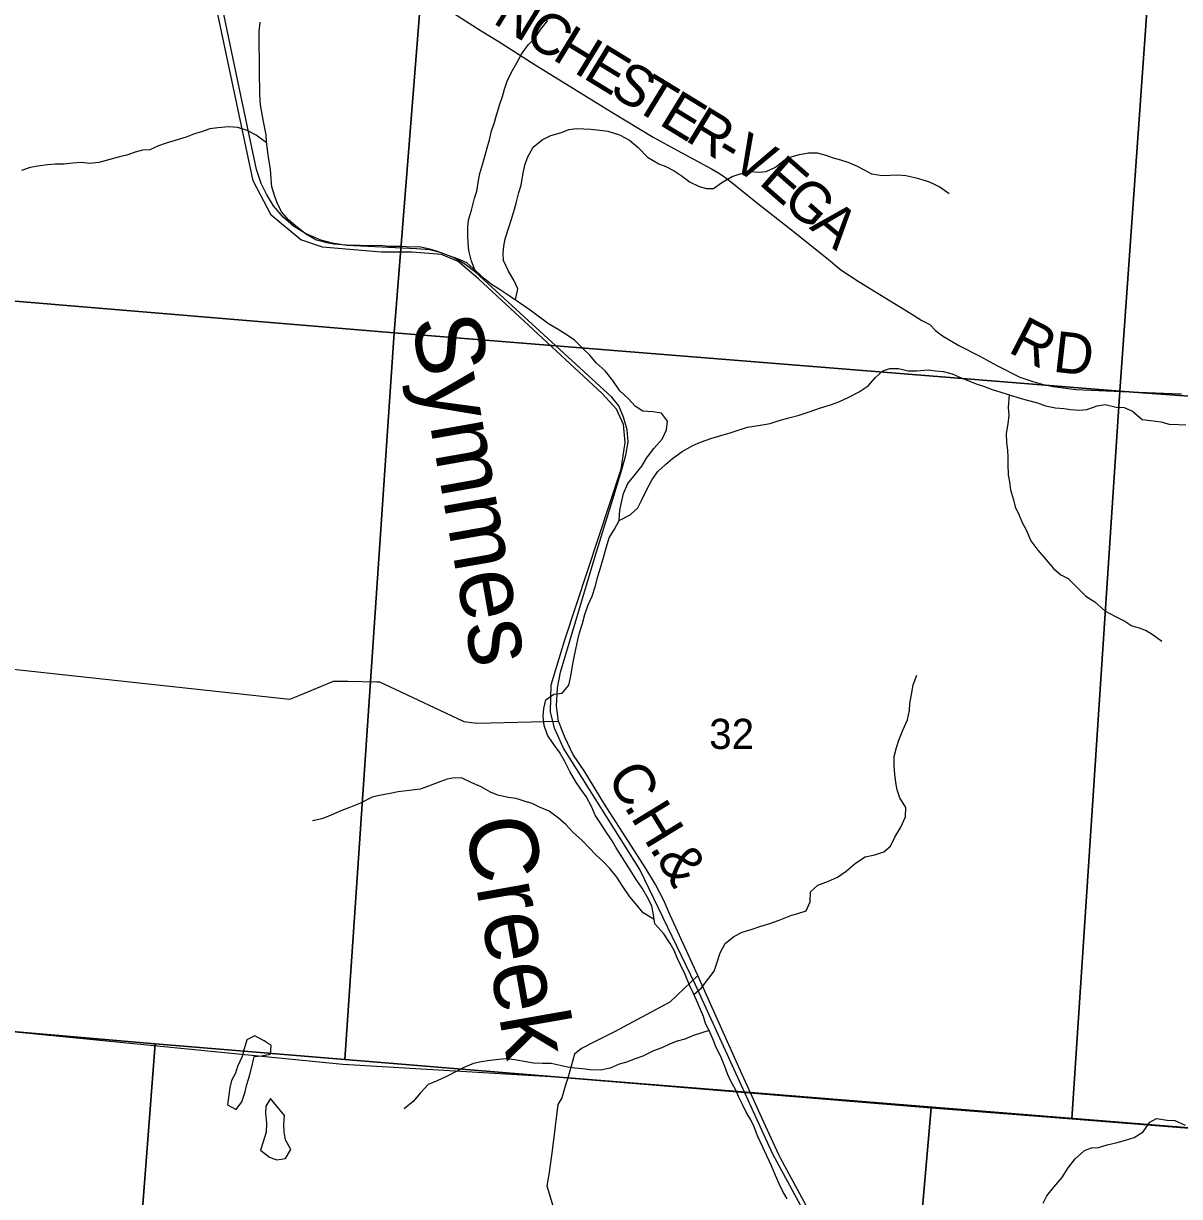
# Model space of a CAD drawing. Extents: x 0 to 42, y 0 to 22.
# Drawn here: x 5.548 to 6.349, y 17.112 to 17.925 of the extents above; entities that cross this region are included whole.
import ezdxf

# ---------------------------------------------------------------- set-up
doc = ezdxf.new("R2010")
doc.units = 0
for name, color, linetype in [('GM_X_County_Road', 7, 'Continuous'), ('GM_X_County_Road_Text', 7, 'Continuous'), ('GM_X_Minor_Lake', 7, 'Continuous'), ('GM_X_Minor_River', 7, 'Continuous'), ('GM_X_Minor_River_Text', 7, 'Continuous'), ('GM_X_Rail_Line', 7, 'Continuous'), ('GM_X_Section', 7, 'Continuous'), ('GM_X_Section_Text', 7, 'Continuous'), ('GM_X_Township', 7, 'Continuous'), ('GM_X_Township_Road', 7, 'Continuous'), ('GM_X_Township_Road_Text', 7, 'Continuous')]:
    doc.layers.add(name, color=color, linetype=linetype)

msp = doc.modelspace()

# ---------------------------------------------------------------- linework, layer by layer
at = {"layer": 'GM_X_County_Road'}
for points in [[(5.91865, 17.44151), (5.91733, 17.45204), (5.91788, 17.46476), (5.92007, 17.47562), (5.94409, 17.55589), (5.95549, 17.59263), (5.96261, 17.61603), (5.96541, 17.62609), (5.96701, 17.6354), (5.96635, 17.64351), (5.96372, 17.6524), (5.96043, 17.66018), (5.95571, 17.66622), (5.86129, 17.75274), (5.85383, 17.75855), (5.84594, 17.76305), (5.83727, 17.76645), (5.82916, 17.76842), (5.82017, 17.76919), (5.77202, 17.77149), (5.76182, 17.77314), (5.75382, 17.77522), (5.74329, 17.77983), (5.73507, 17.78498), (5.72772, 17.79112), (5.72114, 17.79902), (5.71614, 17.80712), (5.71259, 17.81437), (5.70941, 17.82424), (5.69734, 17.88105), (5.67859, 17.97075)], [(5.5208, 17.48051), (5.52981, 17.4787), (5.72999, 17.45699), (5.73239, 17.45672), (5.73941, 17.45967), (5.76262, 17.4694), (5.77267, 17.46926), (5.7928, 17.4689), (5.79458, 17.46887), (5.80207, 17.46534), (5.85216, 17.44174), (5.85297, 17.44135), (5.86206, 17.44023), (5.91865, 17.44151)], [(6.07168, 17.14028), (6.05956, 17.16636), (6.05174, 17.18375), (6.04366, 17.20168), (6.01528, 17.26523), (5.99616, 17.30708), (5.99201, 17.31672), (5.98598, 17.32823), (5.97929, 17.33942), (5.95056, 17.38394), (5.93703, 17.40641), (5.92862, 17.4187), (5.92303, 17.43055), (5.91865, 17.44151)], [(6.11549, 17.05922), (6.0725, 17.13851), (6.07168, 17.14028)]]:
    msp.add_lwpolyline(points, dxfattribs=at)
at = {"layer": 'GM_X_Minor_Lake'}
for points in [[(5.70988, 17.22237), (5.70814, 17.22329), (5.70266, 17.22045), (5.70078, 17.2142), (5.69946, 17.20889), (5.69625, 17.20207), (5.69474, 17.19733), (5.69191, 17.19221), (5.69078, 17.18747), (5.68927, 17.17554)], [(5.68927, 17.17554), (5.69513, 17.17213), (5.69909, 17.17762), (5.70136, 17.18445), (5.70268, 17.18956), (5.70456, 17.19563), (5.70626, 17.20264), (5.70777, 17.20889), (5.71268, 17.20946), (5.7191, 17.2106), (5.71947, 17.21667), (5.71456, 17.21989), (5.70988, 17.22237)], [(5.71892, 17.1799), (5.71571, 17.17441), (5.71553, 17.16967), (5.71628, 17.16266), (5.7161, 17.15641), (5.71403, 17.14977), (5.71214, 17.14409), (5.71837, 17.13916), (5.72139, 17.13804)], [(5.72139, 17.13804), (5.72347, 17.13727), (5.72952, 17.13822), (5.7331, 17.14447), (5.72932, 17.1511), (5.72856, 17.15679), (5.72837, 17.16153), (5.72875, 17.16816), (5.71892, 17.1799)]]:
    msp.add_lwpolyline(points, dxfattribs=at)
at = {"layer": 'GM_X_Minor_River'}
for points in [[(5.94403, 17.53477), (5.94594, 17.54196), (5.94786, 17.54802), (5.94978, 17.55502), (5.95189, 17.5624), (5.95381, 17.56865), (5.95743, 17.5747), (5.96066, 17.58075), (5.96107, 17.58795), (5.96223, 17.59325), (5.96377, 17.5995), (5.96663, 17.60631), (5.97081, 17.6116), (5.97632, 17.6184), (5.97956, 17.62388), (5.98469, 17.63068), (5.99058, 17.6371), (5.99363, 17.64372), (5.99422, 17.64959), (5.99009, 17.6551), (5.98404, 17.65608), (5.97705, 17.65668), (5.97178, 17.65993), (5.96689, 17.66526), (5.96124, 17.67078), (5.95636, 17.67781), (5.9511, 17.68447), (5.94469, 17.69019), (5.94037, 17.69551), (5.93548, 17.70008), (5.92983, 17.7058), (5.92456, 17.70923), (5.91834, 17.71324), (5.91174, 17.71725), (5.90458, 17.7224), (5.89893, 17.7266), (5.89102, 17.73213), (5.88386, 17.73709), (5.87764, 17.7411), (5.87218, 17.74453), (5.86728, 17.74835), (5.86144, 17.75387), (5.85504, 17.7594), (5.84939, 17.76207), (5.84221, 17.76457), (5.83467, 17.76726), (5.82938, 17.76899), (5.82202, 17.77054), (5.81635, 17.77037), (5.80993, 17.77078), (5.80161, 17.77082), (5.79462, 17.77142), (5.78706, 17.77126), (5.78121, 17.77148), (5.77497, 17.77151), (5.76874, 17.77192), (5.76288, 17.77251), (5.75797, 17.77329), (5.7508, 17.77522), (5.74401, 17.77904), (5.7378, 17.784), (5.73177, 17.78914), (5.72669, 17.79485), (5.7237, 17.80112), (5.72183, 17.80605), (5.71997, 17.81213), (5.71942, 17.81763), (5.71907, 17.82445), (5.71797, 17.83109), (5.71705, 17.83621), (5.71613, 17.84342), (5.71596, 17.84816), (5.71449, 17.85632), (5.71338, 17.86125), (5.71209, 17.86903), (5.71155, 17.87623), (5.71157, 17.88135), (5.71141, 17.88798), (5.71144, 17.89481), (5.71128, 17.90201), (5.71112, 17.90865), (5.71117, 17.92002), (5.71177, 17.92627)], [(5.86057, 17.75462), (5.85845, 17.76052), (5.8564, 17.76792), (5.85605, 17.77342), (5.85588, 17.77835), (5.85572, 17.78422), (5.8563, 17.78896), (5.85841, 17.79596), (5.86034, 17.80429), (5.86206, 17.80921), (5.86323, 17.8166), (5.86419, 17.82152), (5.8663, 17.82834), (5.86784, 17.83421), (5.86918, 17.83913), (5.87072, 17.84481), (5.87226, 17.85106), (5.87398, 17.85598), (5.8757, 17.86184), (5.87801, 17.86961), (5.87973, 17.8749), (5.88126, 17.87983), (5.88337, 17.88607), (5.88699, 17.89326), (5.88985, 17.89817), (5.89308, 17.90422), (5.89765, 17.91065), (5.90239, 17.91555), (5.90639, 17.9216), (5.91133, 17.92764)], [(5.71624, 17.84259), (5.70916, 17.848), (5.70275, 17.85125), (5.69633, 17.85337), (5.68991, 17.85377), (5.68254, 17.85305), (5.67687, 17.85232), (5.67119, 17.85026), (5.66627, 17.84895), (5.66059, 17.8467), (5.65359, 17.84446), (5.64659, 17.84241), (5.64148, 17.84053), (5.63542, 17.83791), (5.63032, 17.83755), (5.62521, 17.83625), (5.61934, 17.83419), (5.61423, 17.83307), (5.60761, 17.83102), (5.60004, 17.82897), (5.59381, 17.82843), (5.58776, 17.82902), (5.5819, 17.82867), (5.57585, 17.82794), (5.56962, 17.82778), (5.56451, 17.82742), (5.55771, 17.8265), (5.55241, 17.82558), (5.54635, 17.82352)], [(5.88875, 17.7337), (5.89049, 17.74142), (5.88768, 17.7475), (5.88393, 17.75377), (5.88056, 17.76118), (5.8802, 17.7661), (5.88079, 17.77103), (5.88176, 17.77614), (5.88406, 17.78334), (5.88617, 17.78977), (5.8877, 17.79507), (5.88924, 17.80094), (5.89116, 17.80832), (5.89269, 17.81324), (5.89386, 17.82044), (5.8954, 17.82726), (5.89712, 17.83256), (5.90112, 17.83974), (5.90738, 17.84483), (5.91344, 17.84784), (5.92063, 17.84989), (5.92593, 17.85195), (5.93103, 17.85269), (5.93614, 17.85247), (5.94105, 17.85207), (5.94728, 17.85147), (5.95276, 17.85069), (5.96087, 17.84819), (5.96785, 17.84456), (5.97387, 17.83941), (5.98046, 17.83275), (5.98819, 17.82816), (5.99309, 17.82625), (5.99875, 17.82338), (6.0044, 17.81956), (6.00949, 17.81575), (6.01628, 17.81231), (6.02118, 17.81096), (6.0261, 17.81112), (6.03178, 17.81527), (6.03898, 17.81941), (6.04466, 17.82109), (6.05147, 17.82276), (6.05752, 17.82235), (6.06262, 17.8229), (6.06906, 17.82571), (6.07513, 17.83061), (6.08005, 17.83287), (6.08573, 17.83455), (6.09197, 17.83585), (6.09802, 17.83582), (6.10405, 17.83408), (6.10915, 17.83217), (6.11406, 17.83082), (6.11915, 17.82928), (6.12519, 17.82679), (6.13066, 17.82392), (6.13575, 17.82124), (6.1433, 17.82007), (6.14859, 17.82024), (6.15407, 17.8204), (6.15955, 17.82), (6.16559, 17.81864), (6.1705, 17.81729), (6.1756, 17.81575), (6.18295, 17.81212), (6.18955, 17.80754)], [(5.96066, 17.58075), (5.96843, 17.58469), (5.97355, 17.58941), (5.97622, 17.59452), (5.97946, 17.60132), (5.98365, 17.60908), (5.98764, 17.61474), (5.99277, 17.61965), (5.9977, 17.6238), (6.00433, 17.62851), (6.01172, 17.63283), (6.01702, 17.63508), (6.02422, 17.6377), (6.03273, 17.64013), (6.03765, 17.64143), (6.04314, 17.64349), (6.04976, 17.64555), (6.05714, 17.64665), (6.06546, 17.64813), (6.0717, 17.65), (6.07832, 17.65205), (6.08551, 17.65391), (6.09308, 17.65634), (6.09952, 17.65859), (6.10784, 17.66121), (6.11295, 17.66308), (6.11958, 17.66608), (6.12716, 17.67003), (6.13341, 17.67417), (6.13835, 17.68002), (6.14347, 17.68455), (6.14839, 17.68623), (6.15444, 17.6862), (6.16105, 17.68466), (6.1669, 17.68444), (6.17484, 17.68516), (6.17994, 17.68457), (6.18523, 17.68398), (6.19146, 17.68243), (6.19788, 17.67975), (6.20316, 17.67764), (6.20825, 17.67553), (6.21335, 17.67399), (6.21938, 17.6715), (6.22542, 17.66977), (6.23203, 17.66766), (6.23788, 17.66573), (6.24448, 17.664), (6.25071, 17.66226), (6.25637, 17.66034), (6.26317, 17.65879), (6.26903, 17.65839), (6.27394, 17.6578), (6.27979, 17.6572), (6.2849, 17.65775), (6.29209, 17.66018), (6.29757, 17.6611), (6.30532, 17.65936), (6.31079, 17.65915), (6.31664, 17.65666), (6.32323, 17.65075), (6.32928, 17.65015), (6.33626, 17.64917), (6.34193, 17.64744), (6.34854, 17.64722), (6.35364, 17.6472)], [(6.23115, 17.66794), (6.23048, 17.65913), (6.23084, 17.65382), (6.23005, 17.64776), (6.22889, 17.64113), (6.22924, 17.63488), (6.22997, 17.62957), (6.23014, 17.62445), (6.23012, 17.61971), (6.23047, 17.61232), (6.2312, 17.60757), (6.23212, 17.60207), (6.23417, 17.59505), (6.23528, 17.59012), (6.23791, 17.58442), (6.24015, 17.57929), (6.24278, 17.57435), (6.24614, 17.56657), (6.25084, 17.5601), (6.25535, 17.55496), (6.26193, 17.54754), (6.26683, 17.54316), (6.27192, 17.54048), (6.27794, 17.53439), (6.28434, 17.5283), (6.29056, 17.52429), (6.29734, 17.51819), (6.30431, 17.51437), (6.31129, 17.51092), (6.31619, 17.50768), (6.3211, 17.50633), (6.326, 17.50441), (6.3309, 17.50155), (6.33693, 17.49697)], [(6.07712, 17.1102), (6.07393, 17.1159), (6.07168, 17.12064), (6.06906, 17.12653), (6.06626, 17.13318), (6.06307, 17.14001), (6.06008, 17.14666), (6.05671, 17.15388), (6.05428, 17.16014), (6.05203, 17.16508), (6.04865, 17.1704), (6.04622, 17.17572), (6.04379, 17.18066), (6.04135, 17.18597), (6.03779, 17.19224), (6.03592, 17.19699), (6.03405, 17.20193), (6.03106, 17.20933), (6.02806, 17.21522), (6.026, 17.22016), (6.02301, 17.22699), (6.02057, 17.23193), (6.01908, 17.23668), (6.01703, 17.24161), (6.01441, 17.24807), (6.01197, 17.2532), (6.00954, 17.25851), (6.00636, 17.26592), (6.00318, 17.27257), (6.00093, 17.27732), (5.99887, 17.28244), (5.99606, 17.28738), (5.99174, 17.29404), (5.98553, 17.30108), (5.98443, 17.30734), (5.98332, 17.31341), (5.98014, 17.31967), (5.97657, 17.32576), (5.973, 17.33108), (5.96906, 17.33735), (5.96475, 17.34419), (5.95874, 17.3537), (5.95593, 17.35845), (5.95104, 17.36567), (5.94785, 17.3708), (5.9441, 17.37632), (5.94185, 17.38182), (5.93773, 17.38942), (5.93416, 17.39437), (5.93059, 17.3995), (5.92646, 17.40653), (5.92272, 17.41394), (5.91934, 17.42002), (5.91502, 17.42611), (5.91108, 17.43181), (5.90884, 17.43845), (5.90811, 17.4449), (5.90851, 17.4504), (5.90986, 17.45646), (5.91536, 17.46022), (5.92122, 17.46095), (5.92578, 17.46662), (5.92732, 17.47268), (5.92829, 17.47987), (5.92926, 17.4848), (5.93061, 17.49142), (5.93215, 17.49786), (5.9333, 17.50278), (5.93541, 17.50941), (5.93695, 17.51547), (5.93925, 17.52228), (5.94192, 17.52833), (5.94403, 17.53477)], [(6.01251, 17.25207), (6.01785, 17.25658), (6.02298, 17.26319), (6.02659, 17.2681), (6.02869, 17.27435), (6.0308, 17.28097), (6.03423, 17.2874), (6.04011, 17.2923), (6.04598, 17.29531), (6.05298, 17.29736), (6.05828, 17.29923), (6.06509, 17.30128), (6.07153, 17.30353), (6.07967, 17.30671), (6.08459, 17.30821), (6.09045, 17.30989), (6.09313, 17.31632), (6.09335, 17.32314), (6.09847, 17.32786), (6.10585, 17.33048), (6.1121, 17.33329), (6.11816, 17.33762), (6.12461, 17.34309), (6.13124, 17.34742), (6.13787, 17.3489), (6.14411, 17.35096), (6.14885, 17.35492), (6.15171, 17.36116), (6.1559, 17.36815), (6.15914, 17.37515), (6.15936, 17.38178), (6.15523, 17.38844), (6.15337, 17.39394), (6.15263, 17.39906), (6.1519, 17.40475), (6.15136, 17.41044), (6.15139, 17.41707), (6.15293, 17.42332), (6.15465, 17.42843), (6.15732, 17.43524), (6.16057, 17.44243), (6.16192, 17.44887), (6.16213, 17.45379), (6.16329, 17.46004), (6.16445, 17.46667), (6.16713, 17.47348)], [(5.98504, 17.3039), (5.97744, 17.30869), (5.97312, 17.31364), (5.96823, 17.31973), (5.96316, 17.32695), (5.95903, 17.33342), (5.95414, 17.33931), (5.94982, 17.34407), (5.94473, 17.34864), (5.93965, 17.35397), (5.93476, 17.35892), (5.92893, 17.36426), (5.92385, 17.36978), (5.91877, 17.37435), (5.91217, 17.37912), (5.90557, 17.38199), (5.90048, 17.38448), (5.89482, 17.38602), (5.88935, 17.38794), (5.88368, 17.38853), (5.87651, 17.39027), (5.87141, 17.39238), (5.865, 17.39601), (5.85859, 17.39888), (5.8518, 17.40194), (5.84651, 17.40216), (5.84141, 17.40142), (5.83629, 17.39955), (5.82853, 17.39655), (5.82267, 17.3943), (5.81548, 17.39339), (5.80754, 17.39248), (5.80187, 17.39137), (5.79449, 17.39007), (5.78938, 17.38877), (5.78143, 17.38464), (5.77443, 17.38201), (5.7678, 17.37939), (5.76098, 17.37639), (5.75455, 17.37376), (5.74812, 17.37247)], [(6.02305, 17.2269), (6.01222, 17.22363), (6.00617, 17.221), (6.00087, 17.21951), (5.99557, 17.21764), (5.99027, 17.21501), (5.98459, 17.21295), (5.9772, 17.2092), (5.97171, 17.20733), (5.96585, 17.20508), (5.96074, 17.20358), (5.95449, 17.20077), (5.94768, 17.19948), (5.94069, 17.1997), (5.9354, 17.20048), (5.92992, 17.20088), (5.92501, 17.20147), (5.91992, 17.20282), (5.9135, 17.20418), (5.90764, 17.20421), (5.9014, 17.20442), (5.89347, 17.20578), (5.88837, 17.20657), (5.88233, 17.20735), (5.87723, 17.20681), (5.87118, 17.20626), (5.86512, 17.20516), (5.85983, 17.20423), (5.85301, 17.20142), (5.84809, 17.19879), (5.84146, 17.19522), (5.83464, 17.19203), (5.8284, 17.18959), (5.82308, 17.18374), (5.81795, 17.1777), (5.81169, 17.17261)], [(6.25455, 17.10731), (6.25722, 17.11241), (6.26216, 17.11826), (6.26748, 17.12487), (6.27204, 17.13186), (6.27679, 17.13791), (6.28325, 17.14375), (6.28817, 17.14562), (6.29308, 17.14579), (6.29895, 17.14766), (6.30595, 17.14933), (6.31162, 17.15101), (6.31768, 17.15288), (6.32393, 17.15683), (6.3285, 17.16344), (6.33323, 17.16607), (6.3406, 17.1649), (6.34589, 17.1645), (6.35305, 17.16125)]]:
    msp.add_lwpolyline(points, dxfattribs=at)
at = {"layer": 'GM_X_Rail_Line'}
msp.add_lwpolyline([(6.11496, 17.0534), (6.06714, 17.14125), (6.01358, 17.25872), (5.97508, 17.33861), (5.92208, 17.42274), (5.91586, 17.43681), (5.91322, 17.44794), (5.91355, 17.46681), (5.92301, 17.49801), (5.96205, 17.6163), (5.96492, 17.6349), (5.96376, 17.64735), (5.95897, 17.65791), (5.94885, 17.66876), (5.86309, 17.74836), (5.84901, 17.76033), (5.83749, 17.76524), (5.81688, 17.76696), (5.79573, 17.76696), (5.75512, 17.77035), (5.73993, 17.77544), (5.71955, 17.79245), (5.70705, 17.81633), (5.63469, 18.15777)], dxfattribs=at)
at = {"layer": 'GM_X_Section'}
for points in [[(5.84475, 18.21447), (5.80483, 17.71083), (5.14624, 17.766), (5.16837, 17.9984), (5.19696, 18.27399)], [(6.34385, 18.17798), (6.30791, 17.67054), (5.80483, 17.71083), (5.84475, 18.21447)], [(6.34385, 18.17798), (6.85053, 18.13693), (6.81263, 17.63399), (6.30791, 17.67054)], [(5.80483, 17.71083), (5.77059, 17.20699), (5.63895, 17.21787), (5.09837, 17.26445), (5.12031, 17.49685), (5.14624, 17.766)], [(5.80483, 17.71083), (6.30791, 17.67054), (6.27444, 17.16575), (6.17708, 17.17339), (5.77059, 17.20699)], [(6.30791, 17.67054), (6.81263, 17.63399), (6.77676, 17.12507), (6.70346, 17.13156), (6.27444, 17.16575)], [(5.09837, 17.26445), (5.63895, 17.21787), (5.59959, 16.70229), (5.05068, 16.76119), (5.07281, 16.99321)], [(5.63895, 17.21787), (5.77059, 17.20699), (6.17708, 17.17339), (6.13279, 16.66538), (5.59959, 16.70229)], [(6.27444, 17.16575), (6.70346, 17.13156), (6.66411, 16.63113), (6.13279, 16.66538), (6.17708, 17.17339)]]:
    msp.add_lwpolyline(points, close=True, dxfattribs=at)
at = {"layer": 'GM_X_Township'}
msp.add_lwpolyline([(6.64854, 17.1358), (6.05163, 17.18401), (5.92492, 17.19421), (5.76905, 17.20333), (5.50003, 17.22995), (5.09562, 17.26276), (5.1195, 17.49729), (5.12853, 17.5887), (5.14624, 17.76794), (5.1674, 18.00102)], dxfattribs=at)
at = {"layer": 'GM_X_Township_Road'}
for points in [[(5.8458, 17.93256), (5.86505, 17.92034), (5.87687, 17.91331), (5.90255, 17.89675), (5.95562, 17.86399), (5.98424, 17.84668), (6.00105, 17.83726), (6.01307, 17.83093), (6.02479, 17.82469), (6.03037, 17.82135), (6.03391, 17.81896), (6.03765, 17.81601), (6.04259, 17.81207), (6.05805, 17.79966), (6.078, 17.784), (6.10443, 17.76285), (6.1145, 17.75462), (6.12702, 17.74634), (6.16283, 17.7242), (6.17046, 17.71936), (6.17559, 17.71697), (6.17597, 17.7166)], [(6.17597, 17.7166), (6.18008, 17.71248), (6.18482, 17.70889), (6.19609, 17.70221), (6.2102, 17.69493), (6.22297, 17.68805), (6.23838, 17.68022), (6.2474, 17.67705), (6.25389, 17.67528), (6.2615, 17.67373), (6.27726, 17.6717), (6.30915, 17.67024), (6.35004, 17.66864), (6.35054, 17.66862)], [(6.64854, 17.1358), (6.05163, 17.18401), (5.92492, 17.19421), (5.76905, 17.20333), (5.50003, 17.22995), (5.09562, 17.26276), (5.08351, 17.13677), (5.06939, 16.98984), (5.05771, 16.85926), (5.04866, 16.75825), (5.03045, 16.58367), (5.02016, 16.4831), (5.01446, 16.42239), (4.99947, 16.26251), (4.97611, 15.98164), (4.96357, 15.8483)], [(6.01528, 17.26523), (5.99578, 17.24669), (5.95746, 17.22608), (5.94419, 17.21934), (5.93451, 17.21461), (5.92979, 17.21067), (5.92502, 17.19395), (5.92385, 17.19002)], [(5.92385, 17.19002), (5.9209, 17.18019), (5.9182, 17.17558), (5.91413, 17.14203), (5.91192, 17.12705), (5.91063, 17.11927), (5.91697, 17.09769), (5.92362, 17.08143), (5.92698, 17.07117), (5.92978, 17.06071), (5.93071, 17.05436), (5.92997, 17.04802), (5.92866, 17.04335), (5.92493, 17.03813), (5.90122, 17.01591), (5.89412, 17.00919), (5.88796, 17.00191), (5.88404, 16.99164)]]:
    msp.add_lwpolyline(points, dxfattribs=at)

# ---------------------------------------------------------------- texts
at = {"layer": 'GM_X_County_Road_Text'}
for s, rotation, p in [('C', 299.80637, (5.95173, 17.40337)), ('.', 301.10246, (5.96368, 17.38252)), ('H', 301.49553, (5.96831, 17.37484)), ('.', 301.54688, (5.98139, 17.3535)), ('&', 301.5476, (5.98596, 17.34604))]:
    msp.add_text(s, height=0.02841, rotation=rotation, dxfattribs=at).set_placement(p)
at = {"layer": 'GM_X_Minor_River_Text'}
for s, height, rotation, p in [('Symmes', 0.047353, 279.99984, (5.81666, 17.71996)), ('Creek', 0.04735, 280.00016, (5.85353, 17.37186))]:
    msp.add_text(s, height=height, rotation=rotation, dxfattribs=at).set_placement(p)
at = {"layer": 'GM_X_Section_Text'}
msp.add_text('32', height=0.020928, rotation=0.00001, dxfattribs=at).set_placement((6.02314, 17.42226))
at = {"layer": 'GM_X_Township_Road_Text'}
for s, rotation, p in [('N', 328.57769, (5.87228, 17.92628)), ('C', 328.58014, (5.89361, 17.91324)), ('H', 328.57769, (5.91352, 17.90108)), ('E', 328.57583, (5.93486, 17.88805)), ('S', 328.57709, (5.95299, 17.87697)), ('T', 328.58147, (5.96935, 17.86697)), ('E', 328.57836, (5.98748, 17.8559)), ('R', 328.61682, (6.00563, 17.84481)), ('V', 330.15744, (6.03627, 17.82623)), ('-', 329.02477, (6.02574, 17.83254)), ('E', 318.75119, (6.05674, 17.81465)), ('G', 318.44089, (6.07269, 17.80067)), ('A', 319.90362, (6.09199, 17.78357)), ('R', 332.70882, (6.2295, 17.69795)), ('D', 353.5081, (6.26078, 17.68406))]:
    msp.add_text(s, height=0.02841, rotation=rotation, dxfattribs=at).set_placement(p)

doc.saveas('drawing.dxf')
